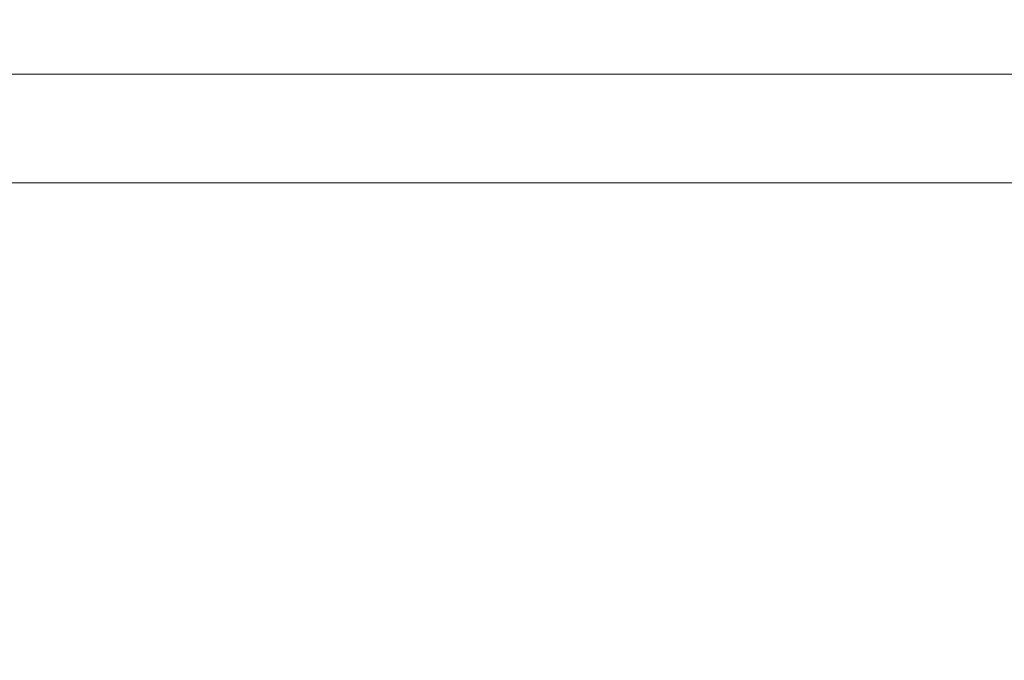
# Model space of a CAD drawing. Extents: x 4615668 to 9294084, y 5325188 to 10688993.
# Tile 559 of 656: x 4647871 to 4648415, y 5337074 to 5337427. Entities that reach past the tile are written whole.
import ezdxf

# ---------------------------------------------------------------- set-up
doc = ezdxf.new("R2010")
doc.units = 0
doc.header["$MEASUREMENT"] = 0
doc.layers.add('hatch', color=253, linetype='Continuous', lineweight=0)

msp = doc.modelspace()

# ---------------------------------------------------------------- linework, layer by layer
at = {"layer": 'hatch', "color": 252}
for points in [[(4645711.587, 5337397.245), (4649911.587, 5337397.245), (4649911.587, 5340345.245), (4645711.587, 5340345.245)], [(4645711.587, 5337397.245), (4649911.587, 5337397.245), (4649911.587, 5340345.245), (4645711.587, 5340345.245)], [(4645711.587, 5334449.245), (4649911.587, 5334449.245), (4649911.587, 5337397.245), (4645711.587, 5337397.245)], [(4645711.587, 5334449.245), (4649911.587, 5334449.245), (4649911.587, 5337397.245), (4645711.587, 5337397.245)], [(4646031.587, 5337337.245), (4649851.587, 5337337.245), (4649851.587, 5334509.245), (4646031.587, 5334509.245)]]:
    msp.add_lwpolyline(points, close=True, dxfattribs=at)

doc.saveas('drawing.dxf')
